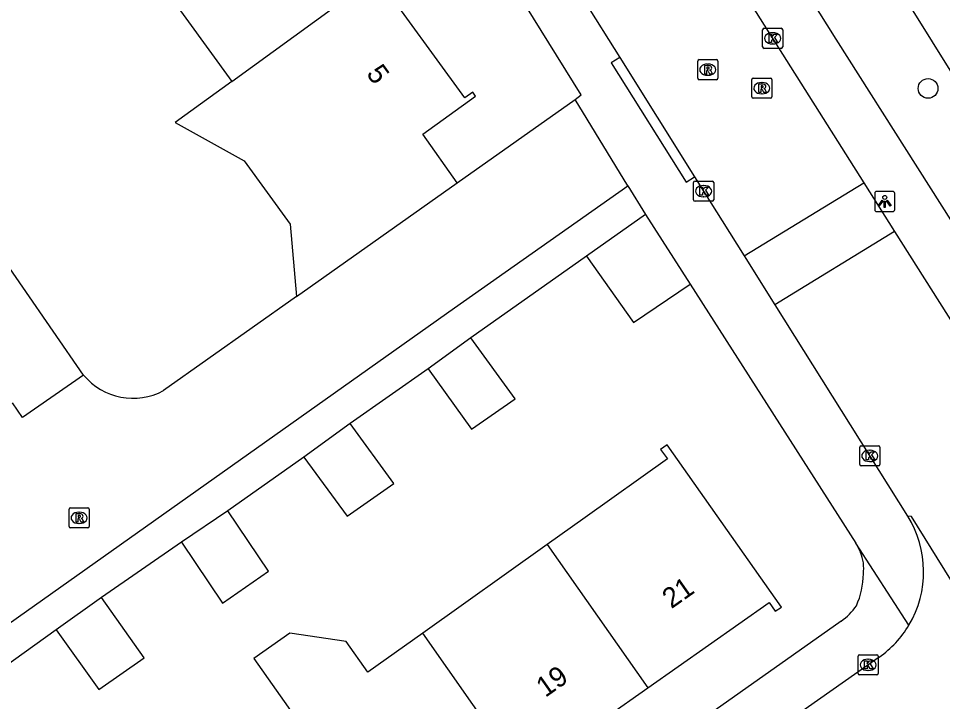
# Model space of a CAD drawing. Extents: x 159353 to 160616, y 385893 to 387321.
# Drawn here: x 160406.45 to 160452.32, y 386631.37 to 386665.26 of the extents above; entities that cross this region are included whole.
import ezdxf

# ---------------------------------------------------------------- set-up
doc = ezdxf.new("R2010")
doc.units = 0
for name, color, linetype in [('IMGEO_Berm_groen', 7, 'Continuous'), ('IMGEO_Boom', 7, 'Continuous'), ('IMGEO_Kolk', 7, 'Continuous'), ('IMGEO_Lichtpunt', 7, 'Continuous'), ('IMGEO_Muur', 7, 'Continuous'), ('IMGEO_Pand', 7, 'Continuous'), ('IMGEO_Pand_nummerreeks', 7, 'Continuous'), ('IMGEO_Rijbaan_lokaal_open', 7, 'Continuous'), ('IMGEO_Rioolput', 7, 'Continuous'), ('IMGEO_Voetpad_open', 7, 'Continuous')]:
    doc.layers.add(name, color=color, linetype=linetype)

msp = doc.modelspace()

# ---------------------------------------------------------------- linework, layer by layer
at = {"layer": 'IMGEO_Berm_groen'}
msp.add_lwpolyline([(160421.201, 386713.155), (160466.471, 386640.614)], dxfattribs=at)
at = {"layer": 'IMGEO_Boom'}
msp.add_circle((160451.603, 386661.786), 0.489, dxfattribs=at)
at = {"layer": 'IMGEO_Kolk'}
for p, q in [((160443.389, 386663.846), (160443.389, 386664.698)), ((160443.464, 386664.772), (160444.316, 386664.772)), ((160444.39, 386664.698), (160444.39, 386663.846)), ((160443.877, 386664.552), (160443.902, 386664.552)), ((160444.316, 386663.772), (160443.464, 386663.772)), ((160443.9, 386663.992), (160443.875, 386663.992)), ((160439.961, 386656.264), (160439.961, 386657.116)), ((160440.036, 386657.19), (160440.888, 386657.19)), ((160440.449, 386656.97), (160440.474, 386656.97)), ((160440.962, 386657.116), (160440.962, 386656.264)), ((160440.472, 386656.41), (160440.447, 386656.41)), ((160440.888, 386656.19), (160440.036, 386656.19)), ((160448.285, 386644.054), (160449.137, 386644.054)), ((160448.21, 386643.128), (160448.21, 386643.98)), ((160448.698, 386643.834), (160448.723, 386643.834)), ((160449.211, 386643.98), (160449.211, 386643.128)), ((160448.721, 386643.274), (160448.696, 386643.274)), ((160449.137, 386643.054), (160448.285, 386643.054)), ((160448.13, 386632.758), (160448.13, 386633.61)), ((160448.205, 386633.684), (160449.057, 386633.684)), ((160448.618, 386633.464), (160448.643, 386633.464)), ((160449.131, 386633.61), (160449.131, 386632.758)), ((160449.057, 386632.684), (160448.205, 386632.684)), ((160448.641, 386632.904), (160448.616, 386632.904))]:
    msp.add_line(p, q, dxfattribs=at)
for points in [[(160443.389, 386663.846), (160443.389, 386664.698)], [(160443.464, 386664.772), (160444.316, 386664.772)], [(160444.39, 386664.698), (160444.39, 386663.846)], [(160443.71, 386664.472), (160443.833, 386664.472), (160443.833, 386664.321), (160443.963, 386664.472), (160444.127, 386664.472), (160443.981, 386664.321), (160444.134, 386664.072), (160443.982, 386664.072), (160443.897, 386664.236), (160443.833, 386664.169), (160443.833, 386664.072), (160443.71, 386664.072), (160443.71, 386664.472)], [(160444.316, 386663.772), (160443.464, 386663.772)], [(160439.961, 386656.264), (160439.961, 386657.116)], [(160440.036, 386657.19), (160440.888, 386657.19)], [(160440.282, 386656.89), (160440.405, 386656.89), (160440.405, 386656.739), (160440.535, 386656.89), (160440.699, 386656.89), (160440.553, 386656.739), (160440.706, 386656.49), (160440.554, 386656.49), (160440.469, 386656.654), (160440.405, 386656.587), (160440.405, 386656.49), (160440.282, 386656.49), (160440.282, 386656.89)], [(160440.962, 386657.116), (160440.962, 386656.264)], [(160440.888, 386656.19), (160440.036, 386656.19)], [(160448.285, 386644.054), (160449.137, 386644.054)], [(160448.21, 386643.128), (160448.21, 386643.98)], [(160448.531, 386643.754), (160448.654, 386643.754), (160448.654, 386643.603), (160448.784, 386643.754), (160448.948, 386643.754), (160448.802, 386643.603), (160448.955, 386643.354), (160448.803, 386643.354), (160448.718, 386643.518), (160448.654, 386643.451), (160448.654, 386643.354), (160448.531, 386643.354), (160448.531, 386643.754)], [(160449.211, 386643.98), (160449.211, 386643.128)], [(160449.137, 386643.054), (160448.285, 386643.054)], [(160448.13, 386632.758), (160448.13, 386633.61)], [(160448.205, 386633.684), (160449.057, 386633.684)], [(160449.131, 386633.61), (160449.131, 386632.758)], [(160448.451, 386633.384), (160448.574, 386633.384), (160448.574, 386633.233), (160448.704, 386633.384), (160448.868, 386633.384), (160448.722, 386633.233), (160448.875, 386632.984), (160448.723, 386632.984), (160448.638, 386633.148), (160448.574, 386633.081), (160448.574, 386632.984), (160448.451, 386632.984), (160448.451, 386633.384)], [(160449.057, 386632.684), (160448.205, 386632.684)]]:
    msp.add_lwpolyline(points, dxfattribs=at)
for centre, start, end in [((160443.466, 386664.696), 91.552, 178.448), ((160443.466, 386664.696), 91.552, 178.448), ((160444.314, 386664.696), 1.552, 88.448), ((160444.314, 386664.696), 1.552, 88.448), ((160443.466, 386663.848), 181.552, 268.448), ((160443.466, 386663.848), 181.552, 268.448), ((160444.314, 386663.848), 271.552, 358.448), ((160444.314, 386663.848), 271.552, 358.448), ((160440.038, 386657.114), 91.552, 178.448), ((160440.038, 386657.114), 91.552, 178.448), ((160440.886, 386657.114), 1.552, 88.448), ((160440.886, 386657.114), 1.552, 88.448), ((160440.038, 386656.266), 181.552, 268.448), ((160440.038, 386656.266), 181.552, 268.448), ((160440.886, 386656.266), 271.552, 358.448), ((160440.886, 386656.266), 271.552, 358.448), ((160448.287, 386643.978), 91.552, 178.448), ((160448.287, 386643.978), 91.552, 178.448), ((160449.135, 386643.978), 1.552, 88.448), ((160449.135, 386643.978), 1.552, 88.448), ((160448.287, 386643.13), 181.552, 268.448), ((160448.287, 386643.13), 181.552, 268.448), ((160449.135, 386643.13), 271.552, 358.448), ((160449.135, 386643.13), 271.552, 358.448), ((160448.207, 386633.608), 91.552, 178.448), ((160448.207, 386633.608), 91.552, 178.448), ((160449.055, 386633.608), 1.552, 88.448), ((160449.055, 386633.608), 1.552, 88.448), ((160448.207, 386632.76), 181.552, 268.448), ((160448.207, 386632.76), 181.552, 268.448), ((160449.055, 386632.76), 271.552, 358.448), ((160449.055, 386632.76), 271.552, 358.448)]:
    msp.add_arc(centre, 0.0765, start, end, dxfattribs=at)
for centre, major_axis, ratio, start_param, end_param in [((160443.876, 386664.272), (-0.387, 0.002), 0.722429, 4.712389, 7.853982), ((160443.901, 386664.272), (-0.39, 0.002), 0.717154, 1.570796, 4.712389), ((160440.448, 386656.69), (-0.387, 0.002), 0.722429, 4.712389, 7.853982), ((160440.473, 386656.69), (-0.39, 0.002), 0.717154, 1.570796, 4.712389), ((160448.697, 386643.554), (-0.387, 0.002), 0.722429, 4.712389, 7.853982), ((160448.722, 386643.554), (-0.39, 0.002), 0.717154, 1.570796, 4.712389), ((160448.617, 386633.184), (-0.387, 0.002), 0.722429, 4.712389, 7.853982), ((160448.642, 386633.184), (-0.39, 0.002), 0.717154, 1.570796, 4.712389)]:
    msp.add_ellipse(centre, major_axis=major_axis, ratio=ratio, start_param=start_param, end_param=end_param, dxfattribs=at)
at = {"layer": 'IMGEO_Lichtpunt'}
for p, q in [((160448.956, 386656.58), (160448.956, 386655.773)), ((160448.956, 386656.58), (160448.956, 386655.773)), ((160449.858, 386656.675), (160449.05, 386656.675)), ((160449.858, 386656.675), (160449.05, 386656.675)), ((160449.952, 386655.773), (160449.952, 386656.58)), ((160449.952, 386655.773), (160449.952, 386656.58)), ((160449.05, 386655.679), (160449.858, 386655.679)), ((160449.05, 386655.679), (160449.858, 386655.679))]:
    msp.add_line(p, q, dxfattribs=at)
for points in [[(160449.33, 386656.244), (160449.369, 386656.216), (160449.181, 386655.954), (160449.143, 386655.981), (160449.33, 386656.244)], [(160449.432, 386656.196), (160449.479, 386656.196), (160449.479, 386655.874), (160449.432, 386655.874), (160449.432, 386656.196)], [(160449.542, 386656.216), (160449.58, 386656.243), (160449.767, 386655.981), (160449.728, 386655.953), (160449.542, 386656.216)]]:
    msp.add_lwpolyline(points, dxfattribs=at)
msp.add_circle((160449.455, 386656.378), 0.0994, dxfattribs=at)
for centre, start, end in [((160449.05, 386656.58), 90, 180), ((160449.05, 386656.58), 90, 180), ((160449.858, 386656.58), 0, 90), ((160449.858, 386656.58), 0, 90), ((160449.05, 386655.773), 180, 270), ((160449.05, 386655.773), 180, 270), ((160449.858, 386655.773), 270, 0), ((160449.858, 386655.773), 270, 360)]:
    msp.add_arc(centre, 0.0946, start, end, dxfattribs=at)
at = {"layer": 'IMGEO_Muur'}
msp.add_lwpolyline([(160420.247, 386651.457), (160413.656, 386646.793)], dxfattribs=at)
msp.add_arc((160412.139, 386649.609), 3.198, 219.7397, 298.3119, dxfattribs=at)
at = {"layer": 'IMGEO_Pand'}
for points in [[(160412.607, 386668.245), (160417.037, 386662.137)], [(160417.037, 386662.137), (160424.227, 386667.353)], [(160428.231, 386657.105), (160426.528, 386659.512), (160429.135, 386661.403), (160428.997, 386661.595), (160428.608, 386661.313), (160424.227, 386667.353)], [(160417.037, 386662.137), (160414.225, 386660.097), (160417.649, 386658.199), (160419.93, 386655.053), (160420.247, 386651.457)], [(160420.247, 386651.457), (160428.231, 386657.105)], [(160437.573, 386655.537), (160434.649, 386653.469)], [(160437.573, 386655.537), (160439.789, 386652.073)], [(160409.68, 386647.564), (160405.136, 386654.113), (160402.102, 386652.009)], [(160434.649, 386653.469), (160436.976, 386650.17), (160439.789, 386652.073)], [(160426.783, 386647.871), (160428.945, 386644.883), (160431.1, 386646.388), (160428.913, 386649.412)], [(160428.913, 386649.412), (160426.783, 386647.871)], [(160409.68, 386647.564), (160406.647, 386645.459), (160406.144, 386646.184)], [(160420.623, 386643.497), (160422.758, 386640.562), (160425.075, 386642.18), (160422.907, 386645.159)], [(160422.907, 386645.159), (160420.623, 386643.497)], [(160437.693, 386632.04), (160443.717, 386636.276), (160444.022, 386635.844), (160444.32, 386636.053), (160438.654, 386644.109), (160438.326, 386643.879), (160438.661, 386643.404), (160434.589, 386640.504), (160432.69, 386639.152)], [(160414.543, 386639.279), (160416.581, 386636.249), (160418.856, 386637.838), (160416.845, 386640.827)], [(160416.845, 386640.827), (160414.543, 386639.279)], [(160432.69, 386639.152), (160426.517, 386634.756)], [(160432.69, 386639.152), (160437.693, 386632.04)], [(160408.322, 386634.924), (160410.435, 386631.957), (160412.692, 386633.533), (160410.564, 386636.52)], [(160410.564, 386636.52), (160408.322, 386634.924)], [(160426.517, 386634.756), (160423.797, 386632.819), (160422.715, 386634.339), (160419.925, 386634.755), (160418.137, 386633.497), (160420.343, 386630.36)], [(160431.493, 386627.68), (160426.517, 386634.756)], [(160431.493, 386627.68), (160437.693, 386632.04)]]:
    msp.add_lwpolyline(points, dxfattribs=at)
at = {"layer": 'IMGEO_Rijbaan_lokaal_open'}
for points in [[(160399.866, 386715.626), (160410.25, 386703.402), (160412.636, 386700.148), (160414.216, 386698.04), (160416.169, 386695.392), (160422.504, 386685.407), (160434.527, 386666.14), (160436.298, 386663.32)], [(160420.553, 386700.768), (160424.954, 386694.408), (160438.514, 386672.774), (160448.421, 386657.103)], [(160436.298, 386663.32), (160440.016, 386657.4)], [(160428.231, 386657.105), (160434.078, 386661.242)], [(160436.704, 386656.955), (160434.078, 386661.242)], [(160440.016, 386657.4), (160442.48, 386653.478)], [(160391.077, 386627.784), (160392.489, 386625.721), (160400.403, 386631.301), (160428.088, 386650.897), (160436.704, 386656.955)], [(160442.48, 386653.478), (160448.421, 386657.103)], [(160448.421, 386657.103), (160449.945, 386654.693)], [(160449.945, 386654.693), (160444.003, 386651.052)], [(160449.945, 386654.693), (160452.914, 386649.996), (160460.831, 386637.224)], [(160442.48, 386653.478), (160444.003, 386651.052)], [(160420.247, 386651.457), (160413.656, 386646.793)], [(160444.003, 386651.052), (160450.591, 386640.563)], [(160460.207, 386625.249), (160460.241, 386625.309), (160450.781, 386640.548), (160450.591, 386640.563)], [(160449.182, 386633.57), (160436.477, 386624.643), (160419.189, 386612.389), (160410.31, 386606.122)]]:
    msp.add_lwpolyline(points, dxfattribs=at)
for centre, radius, start, end in [((160412.139, 386649.609), 3.198, 219.7397, 298.3119), ((160446.205, 386637.809), 5.18, 329.1436, 32.127), ((160446.2, 386637.812), 5.186, 305.1074, 329.1348)]:
    msp.add_arc(centre, radius, start, end, dxfattribs=at)
at = {"layer": 'IMGEO_Rioolput'}
for p, q in [((160440.167, 386662.292), (160440.167, 386663.144)), ((160440.242, 386663.218), (160441.094, 386663.218)), ((160440.655, 386662.998), (160440.68, 386662.998)), ((160441.168, 386663.144), (160441.168, 386662.292)), ((160440.678, 386662.438), (160440.653, 386662.438)), ((160441.094, 386662.218), (160440.242, 386662.218)), ((160442.85, 386661.375), (160442.85, 386662.227)), ((160442.925, 386662.301), (160443.777, 386662.301)), ((160443.338, 386662.081), (160443.363, 386662.081)), ((160443.851, 386662.227), (160443.851, 386661.375)), ((160443.361, 386661.521), (160443.336, 386661.521)), ((160443.777, 386661.301), (160442.925, 386661.301)), ((160408.957, 386640.053), (160408.957, 386640.905)), ((160409.032, 386640.979), (160409.884, 386640.979)), ((160409.958, 386640.905), (160409.958, 386640.053)), ((160409.445, 386640.759), (160409.47, 386640.759)), ((160409.884, 386639.979), (160409.032, 386639.979)), ((160409.468, 386640.199), (160409.443, 386640.199))]:
    msp.add_line(p, q, dxfattribs=at)
for points in [[(160440.167, 386662.292), (160440.167, 386663.144)], [(160440.242, 386663.218), (160441.094, 386663.218)], [(160440.756, 386662.916), (160440.504, 386662.918), (160440.504, 386662.518)], [(160440.682, 386662.837), (160440.628, 386662.837), (160440.628, 386662.756)], [(160441.168, 386663.144), (160441.168, 386662.292)], [(160440.504, 386662.518), (160440.628, 386662.518), (160440.628, 386662.68), (160440.639, 386662.68)], [(160440.628, 386662.756), (160440.68, 386662.756)], [(160440.686, 386662.651), (160440.757, 386662.518), (160440.897, 386662.518), (160440.832, 386662.644)], [(160441.094, 386662.218), (160440.242, 386662.218)], [(160442.85, 386661.375), (160442.85, 386662.227)], [(160442.925, 386662.301), (160443.777, 386662.301)], [(160443.439, 386661.999), (160443.187, 386662.001), (160443.187, 386661.601)], [(160443.365, 386661.92), (160443.311, 386661.92), (160443.311, 386661.839)], [(160443.851, 386662.227), (160443.851, 386661.375)], [(160443.187, 386661.601), (160443.311, 386661.601), (160443.311, 386661.763), (160443.322, 386661.763)], [(160443.311, 386661.839), (160443.363, 386661.839)], [(160443.369, 386661.734), (160443.44, 386661.601), (160443.58, 386661.601), (160443.515, 386661.727)], [(160443.777, 386661.301), (160442.925, 386661.301)], [(160408.957, 386640.053), (160408.957, 386640.905)], [(160409.032, 386640.979), (160409.884, 386640.979)], [(160409.958, 386640.905), (160409.958, 386640.053)], [(160409.546, 386640.677), (160409.294, 386640.679), (160409.294, 386640.279)], [(160409.294, 386640.279), (160409.418, 386640.279), (160409.418, 386640.441), (160409.429, 386640.441)], [(160409.472, 386640.598), (160409.418, 386640.598), (160409.418, 386640.517)], [(160409.418, 386640.517), (160409.47, 386640.517)], [(160409.476, 386640.412), (160409.547, 386640.279), (160409.687, 386640.279), (160409.622, 386640.405)], [(160409.884, 386639.979), (160409.032, 386639.979)]]:
    msp.add_lwpolyline(points, dxfattribs=at)
for centre, radius, start, end in [((160440.244, 386663.142), 0.0765, 91.552, 178.448), ((160440.244, 386663.142), 0.0765, 91.552, 178.448), ((160440.688, 386662.741), 0.0964, 77.0061, 93.1865), ((160440.702, 386662.798), 0.0378, 276.6634, 79.6772), ((160440.755, 386662.806), 0.109, 350.3612, 89.416), ((160441.092, 386663.142), 0.0765, 1.552, 88.448), ((160441.092, 386663.142), 0.0765, 1.552, 88.448), ((160440.638, 386662.627), 0.0533, 26.0293, 88.6989), ((160440.664, 386662.945), 0.19, 274.7715, 282.9687), ((160440.753, 386662.806), 0.112, 277.5842, 350.9817), ((160440.737, 386662.591), 0.108, 29.5134, 73.7905), ((160440.244, 386662.294), 0.0765, 181.552, 268.448), ((160440.244, 386662.294), 0.0765, 181.552, 268.448), ((160441.092, 386662.294), 0.0765, 271.552, 358.448), ((160441.092, 386662.294), 0.0765, 271.552, 358.448), ((160442.927, 386662.225), 0.0765, 91.552, 178.448), ((160442.927, 386662.225), 0.0765, 91.552, 178.448), ((160443.371, 386661.824), 0.0964, 77.0061, 93.1865), ((160443.385, 386661.881), 0.0378, 276.6634, 79.6772), ((160443.438, 386661.889), 0.109, 350.3612, 89.416), ((160443.775, 386662.225), 0.0765, 1.552, 88.448), ((160443.775, 386662.225), 0.0765, 1.552, 88.448), ((160443.321, 386661.71), 0.0533, 26.0293, 88.6989), ((160443.347, 386662.028), 0.19, 274.7715, 282.9687), ((160443.436, 386661.889), 0.112, 277.5842, 350.9817), ((160443.42, 386661.674), 0.108, 29.5134, 73.7905), ((160442.927, 386661.377), 0.0765, 181.552, 268.448), ((160442.927, 386661.377), 0.0765, 181.552, 268.448), ((160443.775, 386661.377), 0.0765, 271.552, 358.448), ((160443.775, 386661.377), 0.0765, 271.552, 358.448), ((160409.034, 386640.903), 0.0765, 91.552, 178.448), ((160409.034, 386640.903), 0.0765, 91.552, 178.448), ((160409.882, 386640.903), 0.0765, 1.552, 88.448), ((160409.882, 386640.903), 0.0765, 1.552, 88.448), ((160409.428, 386640.388), 0.0533, 26.0293, 88.6989), ((160409.454, 386640.706), 0.19, 274.7715, 282.9687), ((160409.478, 386640.502), 0.0964, 77.0061, 93.1865), ((160409.492, 386640.559), 0.0378, 276.6634, 79.6772), ((160409.545, 386640.567), 0.109, 350.3612, 89.416), ((160409.543, 386640.567), 0.112, 277.5842, 350.9817), ((160409.527, 386640.352), 0.108, 29.5134, 73.7905), ((160409.034, 386640.055), 0.0765, 181.552, 268.448), ((160409.034, 386640.055), 0.0765, 181.552, 268.448), ((160409.882, 386640.055), 0.0765, 271.552, 358.448), ((160409.882, 386640.055), 0.0765, 271.552, 358.448)]:
    msp.add_arc(centre, radius, start, end, dxfattribs=at)
for centre, major_axis, ratio, start_param, end_param in [((160440.654, 386662.718), (-0.387, 0.002), 0.722429, 4.712389, 7.853982), ((160440.679, 386662.718), (-0.39, 0.002), 0.717154, 1.570796, 4.712389), ((160443.337, 386661.801), (-0.387, 0.002), 0.722429, 4.712389, 7.853982), ((160443.362, 386661.801), (-0.39, 0.002), 0.717154, 1.570796, 4.712389), ((160409.444, 386640.479), (-0.387, 0.002), 0.722429, 4.712389, 7.853982), ((160409.469, 386640.479), (-0.39, 0.002), 0.717154, 1.570796, 4.712389)]:
    msp.add_ellipse(centre, major_axis=major_axis, ratio=ratio, start_param=start_param, end_param=end_param, dxfattribs=at)
at = {"layer": 'IMGEO_Voetpad_open'}
for points in [[(160463.257, 386638.696), (160447.036, 386664.227), (160425.29, 386698.852), (160424.277, 386700.434), (160423.427, 386703.885), (160421.201, 386713.155)], [(160434.078, 386661.242), (160434.389, 386661.462), (160420.856, 386683.226)], [(160436.298, 386663.32), (160435.875, 386663.055), (160439.594, 386657.135), (160440.016, 386657.4)], [(160436.704, 386656.955), (160437.573, 386655.537)], [(160434.649, 386653.469), (160428.913, 386649.412)], [(160439.789, 386652.073), (160448.013, 386639.218)], [(160426.783, 386647.871), (160422.907, 386645.159)], [(160420.623, 386643.497), (160416.845, 386640.827)], [(160414.543, 386639.279), (160410.564, 386636.52)], [(160450.651, 386635.152), (160448.013, 386639.218)], [(160448.013, 386639.218), (160448.251, 386638.759)], [(160447.286, 386635.354), (160405.654, 386605.959)], [(160408.322, 386634.924), (160404.069, 386631.88)]]:
    msp.add_lwpolyline(points, dxfattribs=at)
for centre, radius, start, end in [((160446.343, 386637.963), 2.067, 352.7327, 22.6622), ((160444.404, 386637.743), 3.99, 335.9209, 359.3967), ((160445.455, 386637.946), 3.173, 305.236, 324.764)]:
    msp.add_arc(centre, radius, start, end, dxfattribs=at)

# ---------------------------------------------------------------- texts
at = {"layer": 'IMGEO_Pand_nummerreeks'}
for s, rotation, p in [('5', 305.952, (160423.686, 386662.514)), ('21', 35.1173, (160438.862, 386635.943)), ('19', 35.1173, (160432.604, 386631.541))]:
    msp.add_text(s, height=1, rotation=rotation, dxfattribs=at).set_placement(p)

doc.saveas('drawing.dxf')
